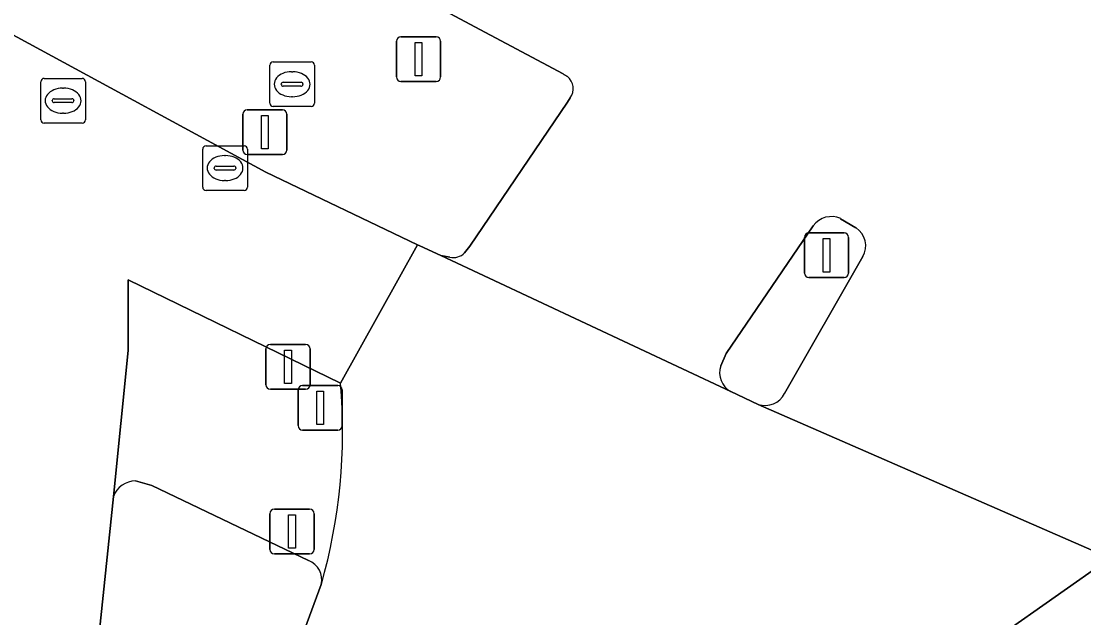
# Model space of a CAD drawing. Extents: x 157692 to 159674, y 381452 to 383291.
# Drawn here: x 157885.08 to 157908.86, y 382220.81 to 382234.17 of the extents above; entities that cross this region are included whole.
import ezdxf

# ---------------------------------------------------------------- set-up
doc = ezdxf.new("R2010")
doc.units = 0
for name, color, linetype in [('IMGEO_Drukknoppaal', 7, 'Continuous'), ('IMGEO_Fietspad_gesloten', 7, 'Continuous'), ('IMGEO_Kolk', 7, 'Continuous'), ('IMGEO_Rijbaan_lokaal_open', 7, 'Continuous'), ('IMGEO_Rijbaan_regionaal_gesloten', 7, 'Continuous'), ('IMGEO_Rioolput', 7, 'Continuous'), ('IMGEO_Verkeersbordpaal', 7, 'Continuous'), ('IMGEO_Verkeerseiland_groen', 7, 'Continuous'), ('IMGEO_Verkeersregelinstallatiepaal', 7, 'Continuous'), ('IMGEO_Voetpad_open', 7, 'Continuous')]:
    doc.layers.add(name, color=color, linetype=linetype)

msp = doc.modelspace()

# ---------------------------------------------------------------- linework, layer by layer
at = {"layer": 'IMGEO_Drukknoppaal'}
for p, q in [((157890.655, 382226.931), (157891.445, 382226.931)), ((157891.445, 382226.931), (157890.655, 382226.931)), ((157890.555, 382226.031), (157890.555, 382226.831)), ((157890.555, 382226.831), (157890.555, 382226.031)), ((157891.545, 382226.831), (157891.545, 382226.031)), ((157891.545, 382226.031), (157891.545, 382226.831)), ((157891.445, 382225.931), (157890.655, 382225.931)), ((157890.655, 382225.931), (157891.445, 382225.931))]:
    msp.add_line(p, q, dxfattribs=at)
msp.add_lwpolyline([(157890.975, 382226.806), (157891.125, 382226.806), (157891.125, 382226.056), (157890.975, 382226.056), (157890.975, 382226.806)], dxfattribs=at)
for centre, start, end in [((157890.655, 382226.831), 90, 180), ((157890.655, 382226.831), 90, 180), ((157891.445, 382226.831), 0, 90), ((157891.445, 382226.831), 360, 90), ((157890.655, 382226.031), 180, 270), ((157890.655, 382226.031), 180, 270), ((157891.445, 382226.031), 270, 0), ((157891.445, 382226.031), 270, 0)]:
    msp.add_arc(centre, 0.1, start, end, dxfattribs=at)
at = {"layer": 'IMGEO_Fietspad_gesloten'}
for points in [[(157885.6, 382208.527), (157885.754, 382210.527), (157885.993, 382210.533), (157886.686, 382219.097), (157887.143, 382223.527), (157887.473, 382226.794), (157887.475, 382228.381), (157892.225, 382226.066), (157893.947, 382229.166), (157890.555, 382230.792), (157885.251, 382233.674), (157883.141, 382234.819)], [(157911.507, 382221.321), (157909.449, 382222.143), (157905.757, 382219.546), (157908.522, 382218.179), (157917.961, 382216.584), (157918.825, 382216.605)]]:
    msp.add_lwpolyline(points, dxfattribs=at)
at = {"layer": 'IMGEO_Kolk'}
for p, q in [((157890.642, 382232.333), (157890.642, 382233.185)), ((157890.717, 382233.259), (157891.569, 382233.259)), ((157891.643, 382233.185), (157891.643, 382232.333)), ((157891.13, 382233.039), (157891.155, 382233.039)), ((157890.901, 382232.753), (157890.901, 382232.765)), ((157891.339, 382232.716), (157890.941, 382232.716)), ((157890.944, 382232.802), (157891.342, 382232.802)), ((157891.385, 382232.765), (157891.385, 382232.753)), ((157891.153, 382232.479), (157891.128, 382232.479)), ((157891.569, 382232.259), (157890.717, 382232.259))]:
    msp.add_line(p, q, dxfattribs=at)
for points in [[(157890.642, 382232.333), (157890.642, 382233.185)], [(157890.717, 382233.259), (157891.569, 382233.259)], [(157891.643, 382233.185), (157891.643, 382232.333)], [(157891.569, 382232.259), (157890.717, 382232.259)]]:
    msp.add_lwpolyline(points, dxfattribs=at)
for centre, radius, start, end in [((157890.719, 382233.183), 0.0765, 91.552, 178.448), ((157890.719, 382233.183), 0.0765, 91.552, 178.448), ((157891.567, 382233.183), 0.0765, 1.552, 88.448), ((157891.567, 382233.183), 0.0765, 1.552, 88.448), ((157890.941, 382232.762), 0.0403, 85.8775, 175.7526), ((157890.938, 382232.752), 0.0366, 178.938, 274.7102), ((157891.342, 382232.759), 0.043, 264.8664, 352.4533), ((157891.346, 382232.764), 0.0386, 1.7309, 96.639), ((157890.719, 382232.335), 0.0765, 181.552, 268.448), ((157890.719, 382232.335), 0.0765, 181.552, 268.448), ((157891.567, 382232.335), 0.0765, 271.552, 358.448), ((157891.567, 382232.335), 0.0765, 271.552, 358.448)]:
    msp.add_arc(centre, radius, start, end, dxfattribs=at)
for centre, major_axis, ratio, start_param, end_param in [((157891.129, 382232.759), (-0.387, 0.002), 0.722429, 4.712389, 7.853982), ((157891.154, 382232.759), (-0.39, 0.002), 0.717154, 1.570796, 4.712389)]:
    msp.add_ellipse(centre, major_axis=major_axis, ratio=ratio, start_param=start_param, end_param=end_param, dxfattribs=at)
at = {"layer": 'IMGEO_Rijbaan_lokaal_open'}
for points in [[(157900.029, 382209.862), (157903.519, 382216.017), (157904.967, 382218.497), (157905.757, 382219.546), (157909.449, 382222.143), (157901.572, 382225.589), (157900.96, 382225.876), (157894.467, 382228.922), (157893.998, 382229.142), (157893.947, 382229.166), (157892.225, 382226.066)], [(157891.796, 382221.558), (157886.895, 382208.241)]]:
    msp.add_lwpolyline(points, dxfattribs=at)
msp.add_arc((157879.627, 382224.99), 12.644, 344.2478, 4.8799, dxfattribs=at)
at = {"layer": 'IMGEO_Rijbaan_regionaal_gesloten'}
for points in [[(157885.882, 382239.164), (157886.95, 382238.593), (157888.876, 382237.475), (157890.811, 382236.42), (157895.116, 382234.101), (157897.209, 382232.989), (157897.223, 382232.98), (157897.302, 382232.933)], [(157897.362, 382232.455), (157897.303, 382232.36), (157895.121, 382229.133), (157895.001, 382228.98)], [(157900.736, 382226.453), (157900.851, 382226.729), (157902.8, 382229.587)], [(157903.416, 382229.748), (157903.759, 382229.543)], [(157894.669, 382228.886), (157894.467, 382228.922), (157900.96, 382225.876)], [(157903.912, 382228.898), (157902.163, 382225.831)], [(157901.572, 382225.589), (157909.449, 382222.143)]]:
    msp.add_lwpolyline(points, dxfattribs=at)
for centre, radius, start, end in [((157897.091, 382232.664), 0.342, 322.4225, 51.8865), ((157903.206, 382229.294), 0.501, 65.1652, 144.1295), ((157903.492, 382229.139), 0.485, 330.1842, 56.5047), ((157894.749, 382229.238), 0.361, 257.2841, 314.3329), ((157901.183, 382226.295), 0.475, 160.5235, 241.9104), ((157901.722, 382226.065), 0.499, 252.4952, 332.0406)]:
    msp.add_arc(centre, radius, start, end, dxfattribs=at)
at = {"layer": 'IMGEO_Rioolput'}
for p, q in [((157885.592, 382232.89), (157886.444, 382232.89)), ((157885.517, 382231.964), (157885.517, 382232.816)), ((157886.005, 382232.67), (157886.03, 382232.67)), ((157886.518, 382232.816), (157886.518, 382231.964)), ((157885.776, 382232.384), (157885.776, 382232.396)), ((157885.819, 382232.433), (157886.217, 382232.433)), ((157886.26, 382232.396), (157886.26, 382232.384)), ((157886.214, 382232.347), (157885.816, 382232.347)), ((157886.028, 382232.11), (157886.003, 382232.11)), ((157886.444, 382231.89), (157885.592, 382231.89)), ((157889.141, 382230.455), (157889.141, 382231.307)), ((157889.216, 382231.381), (157890.068, 382231.381)), ((157890.142, 382231.307), (157890.142, 382230.455)), ((157889.629, 382231.161), (157889.654, 382231.161)), ((157889.4, 382230.875), (157889.4, 382230.887)), ((157889.838, 382230.838), (157889.44, 382230.838)), ((157889.443, 382230.924), (157889.841, 382230.924)), ((157889.884, 382230.887), (157889.884, 382230.875)), ((157889.652, 382230.601), (157889.627, 382230.601)), ((157890.068, 382230.381), (157889.216, 382230.381))]:
    msp.add_line(p, q, dxfattribs=at)
for points in [[(157885.592, 382232.89), (157886.444, 382232.89)], [(157885.517, 382231.964), (157885.517, 382232.816)], [(157886.518, 382232.816), (157886.518, 382231.964)], [(157886.444, 382231.89), (157885.592, 382231.89)], [(157889.141, 382230.455), (157889.141, 382231.307)], [(157889.216, 382231.381), (157890.068, 382231.381)], [(157890.142, 382231.307), (157890.142, 382230.455)], [(157890.068, 382230.381), (157889.216, 382230.381)]]:
    msp.add_lwpolyline(points, dxfattribs=at)
for centre, radius, start, end in [((157885.594, 382232.814), 0.0765, 91.552, 178.448), ((157885.594, 382232.814), 0.0765, 91.552, 178.448), ((157886.442, 382232.814), 0.0765, 1.552, 88.448), ((157886.442, 382232.814), 0.0765, 1.552, 88.448), ((157885.816, 382232.393), 0.0403, 85.8775, 175.7526), ((157885.813, 382232.383), 0.0366, 178.938, 274.7102), ((157886.217, 382232.39), 0.043, 264.8664, 352.4533), ((157886.221, 382232.395), 0.0386, 1.7309, 96.639), ((157885.594, 382231.966), 0.0765, 181.552, 268.448), ((157885.594, 382231.966), 0.0765, 181.552, 268.448), ((157886.442, 382231.966), 0.0765, 271.552, 358.448), ((157886.442, 382231.966), 0.0765, 271.552, 358.448), ((157889.218, 382231.305), 0.0765, 91.552, 178.448), ((157889.218, 382231.305), 0.0765, 91.552, 178.448), ((157890.066, 382231.305), 0.0765, 1.552, 88.448), ((157890.066, 382231.305), 0.0765, 1.552, 88.448), ((157889.44, 382230.884), 0.0403, 85.8775, 175.7526), ((157889.437, 382230.874), 0.0366, 178.938, 274.7102), ((157889.841, 382230.881), 0.043, 264.8664, 352.4533), ((157889.845, 382230.886), 0.0386, 1.7309, 96.639), ((157889.218, 382230.457), 0.0765, 181.552, 268.448), ((157889.218, 382230.457), 0.0765, 181.552, 268.448), ((157890.066, 382230.457), 0.0765, 271.552, 358.448), ((157890.066, 382230.457), 0.0765, 271.552, 358.448)]:
    msp.add_arc(centre, radius, start, end, dxfattribs=at)
for centre, major_axis, ratio, start_param, end_param in [((157886.004, 382232.39), (-0.387, 0.002), 0.722429, 4.712389, 7.853982), ((157886.029, 382232.39), (-0.39, 0.002), 0.717154, 1.570796, 4.712389), ((157889.628, 382230.881), (-0.387, 0.002), 0.722429, 4.712389, 7.853982), ((157889.653, 382230.881), (-0.39, 0.002), 0.717154, 1.570796, 4.712389)]:
    msp.add_ellipse(centre, major_axis=major_axis, ratio=ratio, start_param=start_param, end_param=end_param, dxfattribs=at)
at = {"layer": 'IMGEO_Verkeersbordpaal'}
for p, q in [((157890.137, 382232.185), (157890.927, 382232.185)), ((157890.927, 382232.185), (157890.137, 382232.185)), ((157890.037, 382231.285), (157890.037, 382232.085)), ((157890.037, 382232.085), (157890.037, 382231.285)), ((157891.027, 382232.085), (157891.027, 382231.285)), ((157891.027, 382231.285), (157891.027, 382232.085)), ((157890.927, 382231.185), (157890.137, 382231.185)), ((157890.137, 382231.185), (157890.927, 382231.185)), ((157902.604, 382228.529), (157902.604, 382229.329)), ((157902.604, 382229.329), (157902.604, 382228.529)), ((157902.704, 382229.429), (157903.494, 382229.429)), ((157903.494, 382229.429), (157902.704, 382229.429)), ((157903.594, 382229.329), (157903.594, 382228.529)), ((157903.594, 382228.529), (157903.594, 382229.329)), ((157903.494, 382228.429), (157902.704, 382228.429)), ((157902.704, 382228.429), (157903.494, 382228.429))]:
    msp.add_line(p, q, dxfattribs=at)
for points in [[(157890.457, 382232.06), (157890.607, 382232.06), (157890.607, 382231.31), (157890.457, 382231.31), (157890.457, 382232.06)], [(157903.024, 382229.304), (157903.174, 382229.304), (157903.174, 382228.554), (157903.024, 382228.554), (157903.024, 382229.304)]]:
    msp.add_lwpolyline(points, dxfattribs=at)
for centre, start, end in [((157890.137, 382232.085), 90, 180), ((157890.137, 382232.085), 90, 180), ((157890.927, 382232.085), 0, 90), ((157890.927, 382232.085), 360, 90), ((157890.137, 382231.285), 180, 270), ((157890.137, 382231.285), 180, 270), ((157890.927, 382231.285), 270, 0), ((157890.927, 382231.285), 270, 0), ((157902.704, 382229.329), 90, 180), ((157902.704, 382229.329), 90, 180), ((157903.494, 382229.329), 0, 90), ((157903.494, 382229.329), 360, 90), ((157902.704, 382228.529), 180, 270), ((157902.704, 382228.529), 180, 270), ((157903.494, 382228.529), 270, 0), ((157903.494, 382228.529), 270, 0)]:
    msp.add_arc(centre, 0.1, start, end, dxfattribs=at)
at = {"layer": 'IMGEO_Verkeerseiland_groen'}
for points in [[(157897.302, 382232.933), (157897.223, 382232.98), (157897.209, 382232.989), (157895.116, 382234.101), (157890.811, 382236.42)], [(157883.141, 382234.819), (157885.251, 382233.674), (157890.555, 382230.792), (157893.947, 382229.166), (157893.998, 382229.142), (157894.467, 382228.922), (157894.669, 382228.886)], [(157895.001, 382228.98), (157895.121, 382229.133), (157897.303, 382232.36), (157897.362, 382232.455)], [(157902.8, 382229.587), (157900.851, 382226.729), (157900.736, 382226.453)], [(157903.759, 382229.543), (157903.416, 382229.748)], [(157902.163, 382225.831), (157903.912, 382228.898)], [(157900.96, 382225.876), (157901.572, 382225.589)], [(157891.509, 382222.096), (157888, 382223.776), (157887.64, 382223.875)], [(157887.143, 382223.527), (157886.686, 382219.097), (157885.993, 382210.533), (157885.754, 382210.527), (157885.6, 382208.527)], [(157886.895, 382208.241), (157891.796, 382221.558)]]:
    msp.add_lwpolyline(points, dxfattribs=at)
for centre, radius, start, end in [((157897.091, 382232.664), 0.342, 322.4225, 51.8865), ((157903.206, 382229.294), 0.501, 65.1652, 144.1295), ((157903.492, 382229.139), 0.485, 330.1842, 56.5047), ((157894.749, 382229.238), 0.361, 257.2841, 314.3329), ((157901.183, 382226.295), 0.475, 160.5235, 241.9104), ((157901.722, 382226.065), 0.499, 252.4952, 332.0406), ((157887.644, 382223.34), 0.535, 90.452, 159.5475), ((157891.343, 382221.662), 0.464, 347.0458, 69.1102)]:
    msp.add_arc(centre, radius, start, end, dxfattribs=at)
at = {"layer": 'IMGEO_Verkeersregelinstallatiepaal'}
for p, q in [((157893.576, 382233.821), (157894.366, 382233.821)), ((157894.366, 382233.821), (157893.576, 382233.821)), ((157893.476, 382232.921), (157893.476, 382233.721)), ((157893.476, 382233.721), (157893.476, 382232.921)), ((157894.466, 382233.721), (157894.466, 382232.921)), ((157894.466, 382232.921), (157894.466, 382233.721)), ((157894.366, 382232.821), (157893.576, 382232.821)), ((157893.576, 382232.821), (157894.366, 382232.821)), ((157891.375, 382226.014), (157892.165, 382226.014)), ((157892.165, 382226.014), (157891.375, 382226.014)), ((157891.275, 382225.114), (157891.275, 382225.914)), ((157891.275, 382225.914), (157891.275, 382225.114)), ((157892.265, 382225.914), (157892.265, 382225.114)), ((157892.265, 382225.114), (157892.265, 382225.914)), ((157892.165, 382225.014), (157891.375, 382225.014)), ((157891.375, 382225.014), (157892.165, 382225.014)), ((157890.645, 382222.343), (157890.645, 382223.143)), ((157890.645, 382223.143), (157890.645, 382222.343)), ((157890.745, 382223.243), (157891.535, 382223.243)), ((157891.535, 382223.243), (157890.745, 382223.243)), ((157891.635, 382223.143), (157891.635, 382222.343)), ((157891.635, 382222.343), (157891.635, 382223.143)), ((157891.535, 382222.243), (157890.745, 382222.243)), ((157890.745, 382222.243), (157891.535, 382222.243))]:
    msp.add_line(p, q, dxfattribs=at)
for points in [[(157893.896, 382233.696), (157894.046, 382233.696), (157894.046, 382232.946), (157893.896, 382232.946), (157893.896, 382233.696)], [(157891.695, 382225.889), (157891.845, 382225.889), (157891.845, 382225.139), (157891.695, 382225.139), (157891.695, 382225.889)], [(157891.065, 382223.118), (157891.215, 382223.118), (157891.215, 382222.368), (157891.065, 382222.368), (157891.065, 382223.118)]]:
    msp.add_lwpolyline(points, dxfattribs=at)
for centre, start, end in [((157893.576, 382233.721), 90, 180), ((157893.576, 382233.721), 90, 180), ((157894.366, 382233.721), 0, 90), ((157894.366, 382233.721), 360, 90), ((157893.576, 382232.921), 180, 270), ((157893.576, 382232.921), 180, 270), ((157894.366, 382232.921), 270, 0), ((157894.366, 382232.921), 270, 0), ((157891.375, 382225.914), 90, 180), ((157891.375, 382225.914), 90, 180), ((157892.165, 382225.914), 0, 90), ((157892.165, 382225.914), 360, 90), ((157891.375, 382225.114), 180, 270), ((157891.375, 382225.114), 180, 270), ((157892.165, 382225.114), 270, 0), ((157892.165, 382225.114), 270, 0), ((157890.745, 382223.143), 90, 180), ((157890.745, 382223.143), 90, 180), ((157891.535, 382223.143), 0, 90), ((157891.535, 382223.143), 360, 90), ((157890.745, 382222.343), 180, 270), ((157890.745, 382222.343), 180, 270), ((157891.535, 382222.343), 270, 0), ((157891.535, 382222.343), 270, 0)]:
    msp.add_arc(centre, 0.1, start, end, dxfattribs=at)
at = {"layer": 'IMGEO_Voetpad_open'}
for points in [[(157892.225, 382226.066), (157887.475, 382228.381), (157887.473, 382226.794), (157887.143, 382223.527)], [(157887.64, 382223.875), (157888, 382223.776), (157891.509, 382222.096)]]:
    msp.add_lwpolyline(points, dxfattribs=at)
for centre, radius, start, end in [((157879.627, 382224.99), 12.644, 344.2478, 4.8799), ((157887.644, 382223.34), 0.535, 90.452, 159.5475), ((157891.343, 382221.662), 0.464, 347.0458, 69.1102)]:
    msp.add_arc(centre, radius, start, end, dxfattribs=at)

doc.saveas('drawing.dxf')
